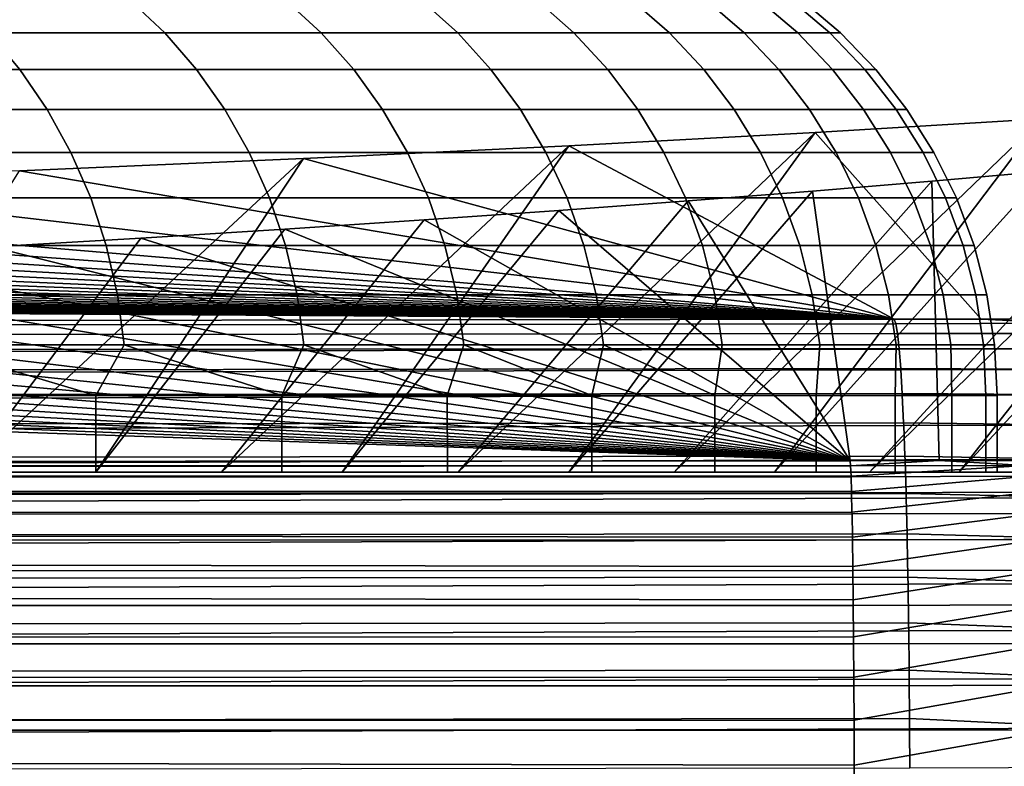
# Model space of a CAD drawing. Header units: metres. Extents: x -109 to 109, y -100 to 58.
# Tile 456 of 642: x 89.04 to 91.01, y -1.09 to 0.41. Entities that reach past the tile are written whole.
import ezdxf

# ---------------------------------------------------------------- set-up
doc = ezdxf.new("R2010")
doc.units = ezdxf.units.M
doc.layers.add('solid_21_062_100_XXX', color=7, linetype='CONTINUOUS')

msp = doc.modelspace()

# ---------------------------------------------------------------- linework, layer by layer
at = {"layer": 'solid_21_062_100_XXX'}
for points in [[(89.258774, 0.447586, 6.021011), (88.907715, 0.447586, 6.714721), (88.975967, 0.3816, 6.751658), (89.328957, 0.3816, 6.054132)], [(88.907715, 0.447586, -6.714721), (89.258774, 0.447586, -6.021011), (89.328957, 0.3816, -6.054132), (88.975967, 0.3816, -6.751658)], [(89.571083, 0.447586, 5.309016), (89.258774, 0.447586, 6.021011), (89.328957, 0.3816, 6.054132), (89.64299, 0.3816, 5.338221)], [(89.258774, 0.447586, -6.021011), (89.571083, 0.447586, -5.309016), (89.64299, 0.3816, -5.338221), (89.328957, 0.3816, -6.054132)], [(89.843697, 0.447586, 4.580897), (89.571083, 0.447586, 5.309016), (89.64299, 0.3816, 5.338221), (89.917099, 0.3816, 4.606097)], [(89.571083, 0.447586, -5.309016), (89.843697, 0.447586, -4.580897), (89.917099, 0.3816, -4.606097), (89.64299, 0.3816, -5.338221)], [(90.07579, 0.447586, 3.838867), (89.843697, 0.447586, 4.580897), (89.917099, 0.3816, 4.606097), (90.150467, 0.3816, 3.859984)], [(89.843697, 0.447586, -4.580897), (90.07579, 0.447586, -3.838867), (90.150467, 0.3816, -3.859984), (89.917099, 0.3816, -4.606097)], [(90.266647, 0.447586, 3.085178), (90.07579, 0.447586, 3.838867), (90.150467, 0.3816, 3.859984), (90.342377, 0.3816, 3.102149)], [(90.07579, 0.447586, -3.838867), (90.266647, 0.447586, -3.085178), (90.342377, 0.3816, -3.102149), (90.150467, 0.3816, -3.859984)], [(90.415695, 0.447586, 2.322119), (90.266647, 0.447586, 3.085178), (90.342377, 0.3816, 3.102149), (90.492249, 0.3816, 2.334893)], [(90.266647, 0.447586, -3.085178), (90.415695, 0.447586, -2.322119), (90.492249, 0.3816, -2.334893), (90.342377, 0.3816, -3.102149)], [(90.522491, 0.447586, 1.552009), (90.415695, 0.447586, 2.322119), (90.492249, 0.3816, 2.334893), (90.599625, 0.3816, 1.560546)], [(90.415695, 0.447586, -2.322119), (90.522491, 0.447586, -1.552009), (90.599625, 0.3816, -1.560546), (90.492249, 0.3816, -2.334893)], [(90.586693, 0.447586, 0.777184), (90.522491, 0.447586, 1.552009), (90.599625, 0.3816, 1.560546), (90.664185, 0.3816, 0.78146)], [(90.522491, 0.447586, -1.552009), (90.586693, 0.447586, -0.777184), (90.664185, 0.3816, -0.78146), (90.599625, 0.3816, -1.560546)], [(90.608116, 0.447586), (90.586693, 0.447586, 0.777184), (90.664185, 0.3816, 0.78146), (90.685722, 0.3816)], [(90.586693, 0.447586, -0.777184), (90.608116, 0.447586), (90.685722, 0.3816), (90.664185, 0.3816, -0.78146)], [(88.975967, 0.3816, 6.751658), (88.585091, 0.3816, 7.428679), (88.645149, 0.30806, 7.465594), (89.037964, 0.30806, 6.785209)], [(88.585091, 0.3816, -7.428679), (88.975967, 0.3816, -6.751658), (89.037964, 0.30806, -6.785209), (88.645149, 0.30806, -7.465594)], [(89.328957, 0.3816, 6.054132), (88.975967, 0.3816, 6.751658), (89.037964, 0.30806, 6.785209), (89.392708, 0.30806, 6.084217)], [(88.975967, 0.3816, -6.751658), (89.328957, 0.3816, -6.054132), (89.392708, 0.30806, -6.084217), (89.037964, 0.30806, -6.785209)], [(89.64299, 0.3816, 5.338221), (89.328957, 0.3816, 6.054132), (89.392708, 0.30806, 6.084217), (89.708298, 0.30806, 5.364748)], [(89.328957, 0.3816, -6.054132), (89.64299, 0.3816, -5.338221), (89.708298, 0.30806, -5.364748), (89.392708, 0.30806, -6.084217)], [(89.917099, 0.3816, 4.606097), (89.64299, 0.3816, 5.338221), (89.708298, 0.30806, 5.364748), (89.983772, 0.30806, 4.628985)], [(89.64299, 0.3816, -5.338221), (89.917099, 0.3816, -4.606097), (89.983772, 0.30806, -4.628985), (89.708298, 0.30806, -5.364748)], [(90.150467, 0.3816, 3.859984), (89.917099, 0.3816, 4.606097), (89.983772, 0.30806, 4.628985), (90.2183, 0.30806, 3.879166)], [(89.917099, 0.3816, -4.606097), (90.150467, 0.3816, -3.859984), (90.2183, 0.30806, -3.879166), (89.983772, 0.30806, -4.628985)], [(90.342377, 0.3816, 3.102149), (90.150467, 0.3816, 3.859984), (90.2183, 0.30806, 3.879166), (90.411163, 0.30806, 3.117565)], [(90.150467, 0.3816, -3.859984), (90.342377, 0.3816, -3.102149), (90.411163, 0.30806, -3.117565), (90.2183, 0.30806, -3.879166)], [(90.492249, 0.3816, 2.334893), (90.342377, 0.3816, 3.102149), (90.411163, 0.30806, 3.117565), (90.561783, 0.30806, 2.346496)], [(90.342377, 0.3816, -3.102149), (90.492249, 0.3816, -2.334893), (90.561783, 0.30806, -2.346496), (90.411163, 0.30806, -3.117565)], [(90.599625, 0.3816, 1.560546), (90.492249, 0.3816, 2.334893), (90.561783, 0.30806, 2.346496), (90.669693, 0.30806, 1.568301)], [(90.492249, 0.3816, -2.334893), (90.599625, 0.3816, -1.560546), (90.669693, 0.30806, -1.568301), (90.561783, 0.30806, -2.346496)], [(90.664185, 0.3816, 0.78146), (90.599625, 0.3816, 1.560546), (90.669693, 0.30806, 1.568301), (90.734566, 0.30806, 0.785343)], [(90.599625, 0.3816, -1.560546), (90.664185, 0.3816, -0.78146), (90.734566, 0.30806, -0.785343), (90.669693, 0.30806, -1.568301)], [(90.685722, 0.3816), (90.664185, 0.3816, 0.78146), (90.734566, 0.30806, 0.785343), (90.756218, 0.30806)], [(90.664185, 0.3816, -0.78146), (90.685722, 0.3816), (90.756218, 0.30806), (90.734566, 0.30806, -0.785343)], [(89.037964, 0.30806, 6.785209), (88.645149, 0.30806, 7.465594), (88.698517, 0.22773, 7.498399), (89.093063, 0.22773, 6.815024)], [(88.645149, 0.30806, -7.465594), (89.037964, 0.30806, -6.785209), (89.093063, 0.22773, -6.815024), (88.698517, 0.22773, -7.498399)], [(89.392708, 0.30806, 6.084217), (89.037964, 0.30806, 6.785209), (89.093063, 0.22773, 6.815024), (89.449364, 0.22773, 6.110952)], [(89.037964, 0.30806, -6.785209), (89.392708, 0.30806, -6.084217), (89.449364, 0.22773, -6.110952), (89.093063, 0.22773, -6.815024)], [(89.708298, 0.30806, 5.364748), (89.392708, 0.30806, 6.084217), (89.449364, 0.22773, 6.110952), (89.766342, 0.22773, 5.388321)], [(89.392708, 0.30806, -6.084217), (89.708298, 0.30806, -5.364748), (89.766342, 0.22773, -5.388321), (89.449364, 0.22773, -6.110952)], [(89.983772, 0.30806, 4.628985), (89.708298, 0.30806, 5.364748), (89.766342, 0.22773, 5.388321), (90.043022, 0.22773, 4.649326)], [(89.708298, 0.30806, -5.364748), (89.983772, 0.30806, -4.628985), (90.043022, 0.22773, -4.649326), (89.766342, 0.22773, -5.388321)], [(90.2183, 0.30806, 3.879166), (89.983772, 0.30806, 4.628985), (90.043022, 0.22773, 4.649326), (90.27858, 0.22773, 3.896211)], [(89.983772, 0.30806, -4.628985), (90.2183, 0.30806, -3.879166), (90.27858, 0.22773, -3.896211), (90.043022, 0.22773, -4.649326)], [(90.411163, 0.30806, 3.117565), (90.2183, 0.30806, 3.879166), (90.27858, 0.22773, 3.896211), (90.47229, 0.22773, 3.131264)], [(90.2183, 0.30806, -3.879166), (90.411163, 0.30806, -3.117565), (90.47229, 0.22773, -3.131264), (90.27858, 0.22773, -3.896211)], [(90.561783, 0.30806, 2.346496), (90.411163, 0.30806, 3.117565), (90.47229, 0.22773, 3.131264), (90.623566, 0.22773, 2.356807)], [(90.411163, 0.30806, -3.117565), (90.561783, 0.30806, -2.346496), (90.623566, 0.22773, -2.356807), (90.47229, 0.22773, -3.131264)], [(90.669693, 0.30806, 1.568301), (90.561783, 0.30806, 2.346496), (90.623566, 0.22773, 2.356807), (90.731956, 0.22773, 1.575192)], [(90.561783, 0.30806, -2.346496), (90.669693, 0.30806, -1.568301), (90.731956, 0.22773, -1.575192), (90.623566, 0.22773, -2.356807)], [(90.734566, 0.30806, 0.785343), (90.669693, 0.30806, 1.568301), (90.731956, 0.22773, 1.575192), (90.797119, 0.22773, 0.788794)], [(90.669693, 0.30806, -1.568301), (90.734566, 0.30806, -0.785343), (90.797119, 0.22773, -0.788794), (90.731956, 0.22773, -1.575192)], [(90.756218, 0.30806), (90.734566, 0.30806, 0.785343), (90.797119, 0.22773, 0.788794), (90.818863, 0.22773)], [(90.734566, 0.30806, -0.785343), (90.756218, 0.30806), (90.818863, 0.22773), (90.797119, 0.22773, -0.788794)], [(91.09227, -0.5, 5.926889), (90.923424, -0.5, 6.326716), (91.504311, 0.236959, 6.833043), (91.87632, 0.265912, 6.02862)], [(89.093063, 0.22773, 6.815024), (88.698517, 0.22773, 7.498399), (88.744644, 0.141444, 7.526754), (89.140686, 0.141444, 6.840796)], [(88.698517, 0.22773, -7.498399), (89.093063, 0.22773, -6.815024), (89.140686, 0.141444, -6.840796), (88.744644, 0.141444, -7.526754)], [(89.449364, 0.22773, 6.110952), (89.093063, 0.22773, 6.815024), (89.140686, 0.141444, 6.840796), (89.498329, 0.141444, 6.134061)], [(89.093063, 0.22773, -6.815024), (89.449364, 0.22773, -6.110952), (89.498329, 0.141444, -6.134061), (89.140686, 0.141444, -6.840796)], [(89.766342, 0.22773, 5.388321), (89.449364, 0.22773, 6.110952), (89.498329, 0.141444, 6.134061), (89.816505, 0.141444, 5.408697)], [(89.449364, 0.22773, -6.110952), (89.766342, 0.22773, -5.388321), (89.816505, 0.141444, -5.408697), (89.498329, 0.141444, -6.134061)], [(90.043022, 0.22773, 4.649326), (89.766342, 0.22773, 5.388321), (89.816505, 0.141444, 5.408697), (90.094238, 0.141444, 4.666908)], [(89.766342, 0.22773, -5.388321), (90.043022, 0.22773, -4.649326), (90.094238, 0.141444, -4.666908), (89.816505, 0.141444, -5.408697)], [(90.27858, 0.22773, 3.896211), (90.043022, 0.22773, 4.649326), (90.094238, 0.141444, 4.666908), (90.330688, 0.141444, 3.910945)], [(90.043022, 0.22773, -4.649326), (90.27858, 0.22773, -3.896211), (90.330688, 0.141444, -3.910945), (90.094238, 0.141444, -4.666908)], [(90.47229, 0.22773, 3.131264), (90.27858, 0.22773, 3.896211), (90.330688, 0.141444, 3.910945), (90.525131, 0.141444, 3.143105)], [(90.27858, 0.22773, -3.896211), (90.47229, 0.22773, -3.131264), (90.525131, 0.141444, -3.143105), (90.330688, 0.141444, -3.910945)], [(90.623566, 0.22773, 2.356807), (90.47229, 0.22773, 3.131264), (90.525131, 0.141444, 3.143105), (90.676979, 0.141444, 2.365719)], [(90.47229, 0.22773, -3.131264), (90.623566, 0.22773, -2.356807), (90.676979, 0.141444, -2.365719), (90.525131, 0.141444, -3.143105)], [(90.743622, -0.5, 6.721734), (90.55304, -0.5, 7.111581), (91.089874, 0.208727, 7.617419), (91.504311, 0.236959, 6.833043)], [(90.731956, 0.22773, 1.575192), (90.623566, 0.22773, 2.356807), (90.676979, 0.141444, 2.365719), (90.785774, 0.141444, 1.581149)], [(90.623566, 0.22773, -2.356807), (90.731956, 0.22773, -1.575192), (90.785774, 0.141444, -1.581149), (90.676979, 0.141444, -2.365719)], [(90.797119, 0.22773, 0.788794), (90.731956, 0.22773, 1.575192), (90.785774, 0.141444, 1.581149), (90.851181, 0.141444, 0.791777)], [(90.731956, 0.22773, -1.575192), (90.797119, 0.22773, -0.788794), (90.851181, 0.141444, -0.791777), (90.785774, 0.141444, -1.581149)], [(90.743622, -0.5, 6.721734), (91.504311, 0.236959, 6.833043), (90.923424, -0.5, 6.326716)], [(90.818863, 0.22773), (90.797119, 0.22773, 0.788794), (90.851181, 0.141444, 0.791777), (90.873009, 0.141444)], [(90.797119, 0.22773, -0.788794), (90.818863, 0.22773), (90.873009, 0.141444), (90.851181, 0.141444, -0.791777)], [(90.3517, -0.5, 7.496196), (90.1399, -0.5, 7.874994), (90.634499, 0.181323, 8.378786), (91.089874, 0.208727, 7.617419)], [(90.3517, -0.5, 7.496196), (91.089874, 0.208727, 7.617419), (90.55304, -0.5, 7.111581)], [(90.634499, 0.181323, 8.378786), (90.968025, -0.19282, 18.773767), (91.143257, -0.192264, 18.758331), (91.089874, 0.208727, 7.617419)], [(89.917702, -0.5, 8.247896), (89.685379, -0.5, 8.614419), (90.140198, 0.154862, 9.113979), (90.634499, 0.181323, 8.378786)], [(89.917702, -0.5, 8.247896), (90.634499, 0.181323, 8.378786), (90.1399, -0.5, 7.874994)], [(90.140198, 0.154862, 9.113979), (90.792969, -0.193151, 18.78298), (90.968025, -0.19282, 18.773767), (90.634499, 0.181323, 8.378786)], [(90.923424, -0.5, -6.326716), (91.09227, -0.5, -5.926889), (91.71846, 0.166471, -6.156227), (91.522614, 0.14537, -6.567278)], [(89.140686, 0.141444, 6.840796), (88.744644, 0.141444, 7.526754), (88.783058, 0.050097, 7.550366), (89.180336, 0.050097, 6.862255)], [(88.744644, 0.141444, -7.526754), (89.140686, 0.141444, -6.840796), (89.180336, 0.050097, -6.862255), (88.783058, 0.050097, -7.550366)], [(89.498329, 0.141444, 6.134061), (89.140686, 0.141444, 6.840796), (89.180336, 0.050097, 6.862255), (89.539108, 0.050097, 6.153303)], [(89.140686, 0.141444, -6.840796), (89.498329, 0.141444, -6.134061), (89.539108, 0.050097, -6.153303), (89.180336, 0.050097, -6.862255)], [(89.443016, -0.5, 8.974455), (89.190781, -0.5, 9.327725), (89.607491, 0.129368, 9.822291), (90.140198, 0.154862, 9.113979)], [(89.443016, -0.5, 8.974455), (90.140198, 0.154862, 9.113979), (89.685379, -0.5, 8.614419)], [(89.816505, 0.141444, 5.408697), (89.498329, 0.141444, 6.134061), (89.539108, 0.050097, 6.153303), (89.858276, 0.050097, 5.425664)], [(89.498329, 0.141444, -6.134061), (89.816505, 0.141444, -5.408697), (89.858276, 0.050097, -5.425664), (89.539108, 0.050097, -6.153303)], [(90.140198, 0.154862, 9.113979), (89.607491, 0.129368, 9.822291), (90.792969, -0.193151, 18.78298)], [(90.094238, 0.141444, 4.666908), (89.816505, 0.141444, 5.408697), (89.858276, 0.050097, 5.425664), (90.136887, 0.050097, 4.681548)], [(89.816505, 0.141444, -5.408697), (90.094238, 0.141444, -4.666908), (90.136887, 0.050097, -4.681548), (89.858276, 0.050097, -5.425664)], [(90.330688, 0.141444, 3.910945), (90.094238, 0.141444, 4.666908), (90.136887, 0.050097, 4.681548), (90.374069, 0.050097, 3.923214)], [(90.094238, 0.141444, -4.666908), (90.330688, 0.141444, -3.910945), (90.374069, 0.050097, -3.923214), (90.136887, 0.050097, -4.681548)], [(90.525131, 0.141444, 3.143105), (90.330688, 0.141444, 3.910945), (90.374069, 0.050097, 3.923214), (90.569122, 0.050097, 3.152965)], [(90.330688, 0.141444, -3.910945), (90.525131, 0.141444, -3.143105), (90.569122, 0.050097, -3.152965), (90.374069, 0.050097, -3.923214)], [(90.676979, 0.141444, 2.365719), (90.525131, 0.141444, 3.143105), (90.569122, 0.050097, 3.152965), (90.721451, 0.050097, 2.37314)], [(90.525131, 0.141444, -3.143105), (90.676979, 0.141444, -2.365719), (90.721451, 0.050097, -2.37314), (90.569122, 0.050097, -3.152965)], [(90.785774, 0.141444, 1.581149), (90.676979, 0.141444, 2.365719), (90.721451, 0.050097, 2.37314), (90.830589, 0.050097, 1.586109)], [(90.676979, 0.141444, -2.365719), (90.785774, 0.141444, -1.581149), (90.830589, 0.050097, -1.586109), (90.721451, 0.050097, -2.37314)], [(90.743622, -0.5, -6.721734), (90.923424, -0.5, -6.326716), (91.522614, 0.14537, -6.567278), (91.315567, 0.124536, -6.973129)], [(90.851181, 0.141444, 0.791777), (90.785774, 0.141444, 1.581149), (90.830589, 0.050097, 1.586109), (90.896202, 0.050097, 0.794261)], [(90.785774, 0.141444, -1.581149), (90.851181, 0.141444, -0.791777), (90.896202, 0.050097, -0.794261), (90.830589, 0.050097, -1.586109)], [(90.873009, 0.141444), (90.851181, 0.141444, 0.791777), (90.896202, 0.050097, 0.794261), (90.918098, 0.050097)], [(90.851181, 0.141444, -0.791777), (90.873009, 0.141444), (90.918098, 0.050097), (90.896202, 0.050097, -0.794261)], [(88.928925, -0.5, 9.673898), (88.657692, -0.5, 10.012645), (89.037621, 0.104905, 10.501945), (89.607491, 0.129368, 9.822291)], [(88.928925, -0.5, 9.673898), (89.607491, 0.129368, 9.822291), (89.190781, -0.5, 9.327725)], [(89.607491, 0.129368, 9.822291), (89.037621, 0.104905, 10.501945), (90.792969, -0.193151, 18.78298)], [(90.55304, -0.5, -7.111581), (90.743622, -0.5, -6.721734), (91.315567, 0.124536, -6.973129), (91.097504, 0.103993, -7.373306)], [(89.037621, 0.104905, 10.501945), (88.432938, 0.081575, 11.150125), (90.792969, -0.193151, 18.78298)], [(90.3517, -0.5, -7.496196), (90.55304, -0.5, -7.111581), (91.097504, 0.103993, -7.373306), (90.868599, 0.083755, -7.767548)], [(91.063126, -0.476113, -18.673853), (90.883766, -0.476705, -18.685369), (90.868599, 0.083755, -7.767548), (91.097504, 0.103993, -7.373306)], [(88.432938, 0.081575, 11.150125), (87.795662, 0.059458, 11.764626), (90.792969, -0.193151, 18.78298)], [(90.1399, -0.5, -7.874994), (90.3517, -0.5, -7.496196), (90.868599, 0.083755, -7.767548), (90.629173, 0.063852, -8.15525)], [(90.883766, -0.476705, -18.685369), (90.70475, -0.476963, -18.690395), (90.629173, 0.063852, -8.15525), (90.868599, 0.083755, -7.767548)], [(87.795662, 0.059458, 11.764626), (87.464737, 0.048852, 12.059307), (90.792969, -0.193151, 18.78298)], [(89.917702, -0.5, -8.247896), (90.1399, -0.5, -7.874994), (90.629173, 0.063852, -8.15525), (90.379471, 0.044303, -8.536077)], [(90.70475, -0.476963, -18.690395), (90.379471, 0.044303, -8.536077), (90.629173, 0.063852, -8.15525)], [(87.464737, 0.048852, 12.059307), (87.126068, 0.038562, 12.345196), (90.792969, -0.193151, 18.78298)], [(89.180336, 0.050097, 6.862255), (88.783058, 0.050097, 7.550366), (88.813347, -0.045363, 7.568988), (89.211609, -0.045363, 6.87918)], [(88.783058, 0.050097, -7.550366), (89.180336, 0.050097, -6.862255), (89.211609, -0.045363, -6.87918), (88.813347, -0.045363, -7.568988)], [(89.539108, 0.050097, 6.153303), (89.180336, 0.050097, 6.862255), (89.211609, -0.045363, 6.87918), (89.571266, -0.045363, 6.168479)], [(89.180336, 0.050097, -6.862255), (89.539108, 0.050097, -6.153303), (89.571266, -0.045363, -6.168479), (89.211609, -0.045363, -6.87918)], [(89.858276, 0.050097, 5.425664), (89.539108, 0.050097, 6.153303), (89.571266, -0.045363, 6.168479), (89.891228, -0.045363, 5.439046)], [(89.539108, 0.050097, -6.153303), (89.858276, 0.050097, -5.425664), (89.891228, -0.045363, -5.439046), (89.571266, -0.045363, -6.168479)], [(89.917702, -0.5, -8.247896), (90.379471, 0.044303, -8.536077), (90.119804, 0.025128, -8.909601), (89.685379, -0.5, -8.614419)], [(90.136887, 0.050097, 4.681548), (89.858276, 0.050097, 5.425664), (89.891228, -0.045363, 5.439046), (90.170517, -0.045363, 4.693094)], [(89.858276, 0.050097, -5.425664), (90.136887, 0.050097, -4.681548), (90.170517, -0.045363, -4.693094), (89.891228, -0.045363, -5.439046)], [(90.70475, -0.476963, -18.690395), (90.119804, 0.025128, -8.909601), (90.379471, 0.044303, -8.536077)], [(90.374069, 0.050097, 3.923214), (90.136887, 0.050097, 4.681548), (90.170517, -0.045363, 4.693094), (90.408287, -0.045363, 3.93289)], [(90.136887, 0.050097, -4.681548), (90.374069, 0.050097, -3.923214), (90.408287, -0.045363, -3.93289), (90.170517, -0.045363, -4.693094)], [(90.569122, 0.050097, 3.152965), (90.374069, 0.050097, 3.923214), (90.408287, -0.045363, 3.93289), (90.603828, -0.045363, 3.160741)], [(90.374069, 0.050097, -3.923214), (90.569122, 0.050097, -3.152965), (90.603828, -0.045363, -3.160741), (90.408287, -0.045363, -3.93289)], [(90.721451, 0.050097, 2.37314), (90.569122, 0.050097, 3.152965), (90.603828, -0.045363, 3.160741), (90.756523, -0.045363, 2.378994)], [(90.569122, 0.050097, -3.152965), (90.721451, 0.050097, -2.37314), (90.756523, -0.045363, -2.378994), (90.603828, -0.045363, -3.160741)], [(90.830589, 0.050097, 1.586109), (90.721451, 0.050097, 2.37314), (90.756523, -0.045363, 2.378994), (90.865929, -0.045363, 1.590021)], [(90.721451, 0.050097, -2.37314), (90.830589, 0.050097, -1.586109), (90.865929, -0.045363, -1.590021), (90.756523, -0.045363, -2.378994)], [(90.896202, 0.050097, 0.794261), (90.830589, 0.050097, 1.586109), (90.865929, -0.045363, 1.590021), (90.931709, -0.045363, 0.79622)], [(90.830589, 0.050097, -1.586109), (90.896202, 0.050097, -0.794261), (90.931709, -0.045363, -0.79622), (90.865929, -0.045363, -1.590021)], [(90.918098, 0.050097), (90.896202, 0.050097, 0.794261), (90.931709, -0.045363, 0.79622), (90.953659, -0.045363)], [(90.896202, 0.050097, -0.794261), (90.918098, 0.050097), (90.953659, -0.045363), (90.931709, -0.045363, -0.79622)], [(86.77977, 0.028593, 12.622151), (86.42646, 0.018963, 12.889706), (90.792969, -0.193151, 18.78298)], [(87.126068, 0.038562, 12.345196), (86.77977, 0.028593, 12.622151), (90.792969, -0.193151, 18.78298)], [(89.685379, -0.5, -8.614419), (90.119804, 0.025128, -8.909601), (89.85009, 0.006322, -9.275941), (89.443016, -0.5, -8.974455)], [(90.70475, -0.476963, -18.690395), (89.85009, 0.006322, -9.275941), (90.119804, 0.025128, -8.909601)], [(85.699753, 0.000742, 13.395945), (85.326942, -0.007835, 13.634264), (90.792969, -0.193151, 18.78298)], [(86.066277, 0.009676, 13.147746), (85.699753, 0.000742, 13.395945), (90.792969, -0.193151, 18.78298)], [(86.42646, 0.018963, 12.889706), (86.066277, 0.009676, 13.147746), (90.792969, -0.193151, 18.78298)], [(89.443016, -0.5, -8.974455), (89.85009, 0.006322, -9.275941), (89.570297, -0.012117, -9.635146), (89.190781, -0.5, -9.327725)], [(90.70475, -0.476963, -18.690395), (89.570297, -0.012117, -9.635146), (89.85009, 0.006322, -9.275941)], [(84.947754, -0.016059, 13.862759), (84.562294, -0.023928, 14.081365), (90.792969, -0.193151, 18.78298)], [(85.326942, -0.007835, 13.634264), (84.947754, -0.016059, 13.862759), (90.792969, -0.193151, 18.78298)], [(89.190781, -0.5, -9.327725), (89.570297, -0.012117, -9.635146), (89.280846, -0.030161, -9.986638), (88.928925, -0.5, -9.673898)], [(90.70475, -0.476963, -18.690395), (89.280846, -0.030161, -9.986638), (89.570297, -0.012117, -9.635146)], [(83.774658, -0.038549, 14.487597), (83.373337, -0.045287, 14.674805), (90.792969, -0.193151, 18.78298)], [(84.171204, -0.031425, 14.289667), (83.774658, -0.038549, 14.487597), (90.792969, -0.193151, 18.78298)], [(84.562294, -0.023928, 14.081365), (84.171204, -0.031425, 14.289667), (90.792969, -0.193151, 18.78298)], [(88.928925, -0.5, -9.673898), (89.280846, -0.030161, -9.986638), (88.981812, -0.047803, -10.330314), (88.657692, -0.5, -10.012645)], [(90.70475, -0.476963, -18.690395), (88.981812, -0.047803, -10.330314), (89.280846, -0.030161, -9.986638)], [(82.557159, -0.057597, 15.016823), (82.142654, -0.063164, 15.171488), (90.792969, -0.193151, 18.78298)], [(82.967361, -0.051638, 14.851267), (82.557159, -0.057597, 15.016823), (90.792969, -0.193151, 18.78298)], [(83.373337, -0.045287, 14.674805), (82.967361, -0.051638, 14.851267), (90.792969, -0.193151, 18.78298)], [(90.70475, -0.476963, -18.690395), (88.673775, -0.06501, -10.665504), (88.981812, -0.047803, -10.330314)], [(89.211609, -0.045363, 6.87918), (88.813347, -0.045363, 7.568988), (88.835213, -0.143946, 7.582428), (89.234184, -0.143946, 6.891395)], [(88.813347, -0.045363, -7.568988), (89.211609, -0.045363, -6.87918), (89.234184, -0.143946, -6.891395), (88.835213, -0.143946, -7.582428)], [(89.571266, -0.045363, 6.168479), (89.211609, -0.045363, 6.87918), (89.234184, -0.143946, 6.891395), (89.594475, -0.143946, 6.179432)], [(89.211609, -0.045363, -6.87918), (89.571266, -0.045363, -6.168479), (89.594475, -0.143946, -6.179432), (89.234184, -0.143946, -6.891395)], [(89.891228, -0.045363, 5.439046), (89.571266, -0.045363, 6.168479), (89.594475, -0.143946, 6.179432), (89.915001, -0.143946, 5.448704)], [(89.571266, -0.045363, -6.168479), (89.891228, -0.045363, -5.439046), (89.915001, -0.143946, -5.448704), (89.594475, -0.143946, -6.179432)], [(90.170517, -0.045363, 4.693094), (89.891228, -0.045363, 5.439046), (89.915001, -0.143946, 5.448704), (90.194794, -0.143946, 4.701427)], [(89.891228, -0.045363, -5.439046), (90.170517, -0.045363, -4.693094), (90.194794, -0.143946, -4.701427), (89.915001, -0.143946, -5.448704)], [(90.408287, -0.045363, 3.93289), (90.170517, -0.045363, 4.693094), (90.194794, -0.143946, 4.701427), (90.432983, -0.143946, 3.939873)], [(90.170517, -0.045363, -4.693094), (90.408287, -0.045363, -3.93289), (90.432983, -0.143946, -3.939873), (90.194794, -0.143946, -4.701427)], [(90.603828, -0.045363, 3.160741), (90.408287, -0.045363, 3.93289), (90.432983, -0.143946, 3.939873), (90.628868, -0.143946, 3.166353)], [(90.408287, -0.045363, -3.93289), (90.603828, -0.045363, -3.160741), (90.628868, -0.143946, -3.166353), (90.432983, -0.143946, -3.939873)], [(90.756523, -0.045363, 2.378994), (90.603828, -0.045363, 3.160741), (90.628868, -0.143946, 3.166353), (90.781837, -0.143946, 2.383218)], [(90.603828, -0.045363, -3.160741), (90.756523, -0.045363, -2.378994), (90.781837, -0.143946, -2.383218), (90.628868, -0.143946, -3.166353)], [(90.865929, -0.045363, 1.590021), (90.756523, -0.045363, 2.378994), (90.781837, -0.143946, 2.383218), (90.891441, -0.143946, 1.592844)], [(90.756523, -0.045363, -2.378994), (90.865929, -0.045363, -1.590021), (90.891441, -0.143946, -1.592844), (90.781837, -0.143946, -2.383218)], [(90.931709, -0.045363, 0.79622), (90.865929, -0.045363, 1.590021), (90.891441, -0.143946, 1.592844), (90.957336, -0.143946, 0.797633)], [(90.865929, -0.045363, -1.590021), (90.931709, -0.045363, -0.79622), (90.957336, -0.143946, -0.797633), (90.891441, -0.143946, -1.592844)], [(90.953659, -0.045363), (90.931709, -0.045363, 0.79622), (90.957336, -0.143946, 0.797633), (90.979317, -0.143946)], [(90.931709, -0.045363, -0.79622), (90.953659, -0.045363), (90.979317, -0.143946), (90.957336, -0.143946, -0.797633)], [(80.874985, -0.07749, 15.569501), (80.446114, -0.081453, 15.679609), (90.792969, -0.193151, 18.78298)], [(81.301117, -0.073117, 15.448003), (80.874985, -0.07749, 15.569501), (90.792969, -0.193151, 18.78298)], [(81.723732, -0.06834, 15.315303), (81.301117, -0.073117, 15.448003), (90.792969, -0.193151, 18.78298)], [(82.142654, -0.063164, 15.171488), (81.723732, -0.06834, 15.315303), (90.792969, -0.193151, 18.78298)], [(90.70475, -0.476963, -18.690395), (88.356865, -0.081776, -10.992099), (88.673775, -0.06501, -10.665504)], [(58.689041, -0.242446, 20.002346), (90.792969, -0.193151, 18.78298), (75.173615, -0.096544, 16.098902), (74.739296, -0.213329, 19.343586)], [(75.615578, -0.097598, 16.12817), (75.173615, -0.096544, 16.098902), (90.792969, -0.193151, 18.78298)], [(76.05764, -0.098229, 16.14572), (75.615578, -0.097598, 16.12817), (90.792969, -0.193151, 18.78298)], [(76.5, -0.098439, 16.15156), (76.05764, -0.098229, 16.14572), (90.792969, -0.193151, 18.78298)], [(76.94236, -0.098229, 16.14572), (76.5, -0.098439, 16.15156), (90.792969, -0.193151, 18.78298)], [(77.384422, -0.097598, 16.12817), (76.94236, -0.098229, 16.14572), (90.792969, -0.193151, 18.78298)], [(77.826385, -0.096544, 16.098902), (77.384422, -0.097598, 16.12817), (90.792969, -0.193151, 18.78298)], [(78.267403, -0.09507, 16.057959), (77.826385, -0.096544, 16.098902), (90.792969, -0.193151, 18.78298)], [(78.707268, -0.093176, 16.005333), (78.267403, -0.09507, 16.057959), (90.792969, -0.193151, 18.78298)], [(79.145195, -0.090867, 15.941162), (78.707268, -0.093176, 16.005333), (90.792969, -0.193151, 18.78298)], [(79.581009, -0.088142, 15.865468), (79.145195, -0.090867, 15.941162), (90.792969, -0.193151, 18.78298)], [(80.014664, -0.085004, 15.778282), (79.581009, -0.088142, 15.865468), (90.792969, -0.193151, 18.78298)], [(80.446114, -0.081453, 15.679609), (80.014664, -0.085004, 15.778282), (90.792969, -0.193151, 18.78298)], [(90.70475, -0.476963, -18.690395), (87.697884, -0.113912, -11.618121), (88.031601, -0.098074, -11.309601)], [(90.70475, -0.476963, -18.690395), (88.031601, -0.098074, -11.309601), (88.356865, -0.081776, -10.992099)], [(90.70475, -0.476963, -18.690395), (87.355591, -0.129294, -11.917765), (87.697884, -0.113912, -11.618121)], [(90.70475, -0.476963, -18.690395), (87.005264, -0.144195, -12.20804), (87.355591, -0.129294, -11.917765)], [(90.70475, -0.476963, -18.690395), (86.647018, -0.158609, -12.488822), (87.005264, -0.144195, -12.20804)], [(89.234184, -0.143946, 6.891395), (88.835213, -0.143946, 7.582428), (88.848419, -0.244628, 7.590546), (89.247818, -0.244628, 6.898773)], [(88.835213, -0.143946, -7.582428), (89.234184, -0.143946, -6.891395), (89.247818, -0.244628, -6.898773), (88.848419, -0.244628, -7.590546)], [(89.594475, -0.143946, 6.179432), (89.234184, -0.143946, 6.891395), (89.247818, -0.244628, 6.898773), (89.608498, -0.244628, 6.186049)], [(89.234184, -0.143946, -6.891395), (89.594475, -0.143946, -6.179432), (89.608498, -0.244628, -6.186049), (89.247818, -0.244628, -6.898773)], [(89.915001, -0.143946, 5.448704), (89.594475, -0.143946, 6.179432), (89.608498, -0.244628, 6.186049), (89.929367, -0.244628, 5.454537)], [(89.594475, -0.143946, -6.179432), (89.915001, -0.143946, -5.448704), (89.929367, -0.244628, -5.454537), (89.608498, -0.244628, -6.186049)], [(90.194794, -0.143946, 4.701427), (89.915001, -0.143946, 5.448704), (89.929367, -0.244628, 5.454537), (90.20945, -0.244628, 4.706461)], [(89.915001, -0.143946, -5.448704), (90.194794, -0.143946, -4.701427), (90.20945, -0.244628, -4.706461), (89.929367, -0.244628, -5.454537)], [(90.432983, -0.143946, 3.939873), (90.194794, -0.143946, 4.701427), (90.20945, -0.244628, 4.706461), (90.447906, -0.244628, 3.944091)], [(90.194794, -0.143946, -4.701427), (90.432983, -0.143946, -3.939873), (90.447906, -0.244628, -3.944091), (90.20945, -0.244628, -4.706461)], [(90.628868, -0.143946, 3.166353), (90.432983, -0.143946, 3.939873), (90.447906, -0.244628, 3.944091), (90.643997, -0.244628, 3.169744)], [(90.432983, -0.143946, -3.939873), (90.628868, -0.143946, -3.166353), (90.643997, -0.244628, -3.169744), (90.447906, -0.244628, -3.944091)], [(90.781837, -0.143946, 2.383218), (90.628868, -0.143946, 3.166353), (90.643997, -0.244628, 3.169744), (90.797134, -0.244628, 2.385769)], [(90.628868, -0.143946, -3.166353), (90.781837, -0.143946, -2.383218), (90.797134, -0.244628, -2.385769), (90.643997, -0.244628, -3.169744)], [(90.891441, -0.143946, 1.592844), (90.781837, -0.143946, 2.383218), (90.797134, -0.244628, 2.385769), (90.906845, -0.244628, 1.59455)], [(90.781837, -0.143946, -2.383218), (90.891441, -0.143946, -1.592844), (90.906845, -0.244628, -1.59455), (90.797134, -0.244628, -2.385769)], [(90.957336, -0.143946, 0.797633), (90.891441, -0.143946, 1.592844), (90.906845, -0.244628, 1.59455), (90.972809, -0.244628, 0.798487)], [(90.891441, -0.143946, -1.592844), (90.957336, -0.143946, -0.797633), (90.972809, -0.244628, -0.798487), (90.906845, -0.244628, -1.59455)], [(90.979317, -0.143946), (90.957336, -0.143946, 0.797633), (90.972809, -0.244628, 0.798487), (90.99482, -0.244628)], [(90.957336, -0.143946, -0.797633), (90.979317, -0.143946), (90.99482, -0.244628), (90.972809, -0.244628, -0.798487)], [(90.70475, -0.476963, -18.690395), (85.908981, -0.185889, -13.020239), (86.281555, -0.172508, -12.759581)], [(90.70475, -0.476963, -18.690395), (86.281555, -0.172508, -12.759581), (86.647018, -0.158609, -12.488822)], [(90.796425, -0.20214, 18.88147), (90.792969, -0.193151, 18.78298), (58.689041, -0.242446, 20.002346)], [(90.70475, -0.476963, -18.690395), (85.529892, -0.198732, -13.270432), (85.908981, -0.185889, -13.020239)], [(90.796425, -0.20214, 18.88147), (91.139511, -0.201294, 18.857847), (90.968025, -0.19282, 18.773767), (90.792969, -0.193151, 18.78298)], [(91.139511, -0.201294, 18.857847), (91.143257, -0.192264, 18.758331), (90.968025, -0.19282, 18.773767)], [(90.799805, -0.221719, 18.977707), (90.796425, -0.20214, 18.88147), (58.689041, -0.242446, 20.002346), (58.69244, -0.262078, 20.098932)], [(90.70475, -0.476963, -18.690395), (84.751915, -0.222816, -13.73959), (85.144249, -0.21104, -13.510191)], [(90.70475, -0.476963, -18.690395), (85.144249, -0.21104, -13.510191), (85.529892, -0.198732, -13.270432)], [(91.139511, -0.201294, 18.857847), (90.796425, -0.20214, 18.88147), (90.799805, -0.221719, 18.977707), (91.149628, -0.221376, 18.955591)], [(90.803123, -0.251805, 19.071566), (90.799805, -0.221719, 18.977707), (58.69244, -0.262078, 20.098932), (58.695755, -0.292165, 20.192791)], [(90.70475, -0.476963, -18.690395), (83.948883, -0.244719, -14.166259), (84.353348, -0.234047, -13.958357)], [(90.70475, -0.476963, -18.690395), (84.353348, -0.234047, -13.958357), (84.751915, -0.222816, -13.73959)], [(91.149628, -0.221376, 18.955591), (90.799805, -0.221719, 18.977707), (90.803123, -0.251805, 19.071566), (91.159492, -0.252266, 19.050501)], [(90.803123, -0.251805, 19.071566), (58.695755, -0.292165, 20.192791), (58.698948, -0.332348, 20.282795), (90.803246, -0.253139, 19.075031)], [(90.80632, -0.291987, 19.161572), (90.803246, -0.253139, 19.075031), (58.698948, -0.332348, 20.282795)], [(90.70475, -0.476963, -18.690395), (74.695206, -0.485192, -18.8507), (83.539154, -0.254819, -14.363013), (83.948883, -0.244719, -14.166259)], [(88.848419, -0.244628, 7.590546), (88.777504, -0.346263, 7.714462), (89.190742, -0.346263, 7.013921)], [(88.848419, -0.244628, -7.590546), (89.190742, -0.346263, -7.013917), (88.777504, -0.346263, -7.714458)], [(89.247818, -0.244628, 6.898773), (88.848419, -0.244628, 7.590546), (89.190742, -0.346263, 7.013921)], [(88.848419, -0.244628, -7.590546), (89.247818, -0.244628, -6.898773), (89.190742, -0.346263, -7.013917)], [(89.247818, -0.244628, 6.898773), (89.190742, -0.346263, 7.013921), (89.564049, -0.346263, 6.291311)], [(89.247818, -0.244628, -6.898773), (89.564049, -0.346263, -6.291308), (89.190742, -0.346263, -7.013917)], [(89.608498, -0.244628, 6.186049), (89.247818, -0.244628, 6.898773), (89.564049, -0.346263, 6.291311)], [(89.247818, -0.244628, -6.898773), (89.608498, -0.244628, -6.186049), (89.564049, -0.346263, -6.291308)], [(89.608498, -0.244628, 6.186049), (89.564049, -0.346263, 6.291311), (89.896255, -0.346263, 5.548906)], [(89.608498, -0.244628, -6.186049), (89.896255, -0.346263, -5.548905), (89.564049, -0.346263, -6.291308)], [(89.929367, -0.244628, 5.454537), (89.608498, -0.244628, 6.186049), (89.896255, -0.346263, 5.548906)], [(89.608498, -0.244628, -6.186049), (89.929367, -0.244628, -5.454537), (89.896255, -0.346263, -5.548905)], [(89.929367, -0.244628, 5.454537), (89.896255, -0.346263, 5.548906), (90.18631, -0.346263, 4.789043)], [(89.929367, -0.244628, -5.454537), (90.18631, -0.346263, -4.789042), (89.896255, -0.346263, -5.548905)], [(90.20945, -0.244628, 4.706461), (89.929367, -0.244628, 5.454537), (90.18631, -0.346263, 4.789043)], [(89.929367, -0.244628, -5.454537), (90.20945, -0.244628, -4.706461), (90.18631, -0.346263, -4.789042)], [(90.20945, -0.244628, 4.706461), (90.18631, -0.346263, 4.789043), (90.433304, -0.346263, 4.014111)], [(90.20945, -0.244628, -4.706461), (90.433304, -0.346263, -4.014112), (90.18631, -0.346263, -4.789042)], [(90.447906, -0.244628, 3.944091), (90.20945, -0.244628, 4.706461), (90.433304, -0.346263, 4.014111)], [(90.20945, -0.244628, -4.706461), (90.447906, -0.244628, -3.944091), (90.433304, -0.346263, -4.014112)], [(90.643997, -0.244628, 3.169744), (90.447906, -0.244628, 3.944091), (90.433304, -0.346263, 4.014111), (90.636452, -0.346263, 3.22655)], [(90.643997, -0.244628, -3.169744), (90.636452, -0.346263, -3.226551), (90.433304, -0.346263, -4.014112), (90.447906, -0.244628, -3.944091)], [(90.797134, -0.244628, 2.385769), (90.643997, -0.244628, 3.169744), (90.636452, -0.346263, 3.22655), (90.795128, -0.346263, 2.428838)], [(90.797134, -0.244628, -2.385769), (90.795128, -0.346263, -2.428838), (90.636452, -0.346263, -3.226551), (90.643997, -0.244628, -3.169744)], [(90.906845, -0.244628, 1.59455), (90.797134, -0.244628, 2.385769), (90.795128, -0.346263, 2.428838), (90.908829, -0.346263, 1.623484)], [(90.906845, -0.244628, -1.59455), (90.908829, -0.346263, -1.623484), (90.795128, -0.346263, -2.428838), (90.797134, -0.244628, -2.385769)], [(91.159492, -0.252266, 19.050501), (90.803123, -0.251805, 19.071566), (90.803246, -0.253139, 19.075031)], [(91.159492, -0.252266, 19.050501), (90.803246, -0.253139, 19.075031), (90.80632, -0.291987, 19.161572), (91.168983, -0.293583, 19.141397)], [(90.972809, -0.244628, 0.798487), (90.906845, -0.244628, 1.59455), (90.908829, -0.346263, 1.623484), (90.977188, -0.346263, 0.813021)], [(90.972809, -0.244628, -0.798487), (90.977188, -0.346263, -0.813021), (90.908829, -0.346263, -1.623484), (90.906845, -0.244628, -1.59455)], [(90.99482, -0.244628), (90.972809, -0.244628, 0.798487), (90.977188, -0.346263, 0.813021), (91, -0.346263)], [(90.972809, -0.244628, -0.798487), (90.99482, -0.244628), (91, -0.346263), (90.977188, -0.346263, -0.813021)], [(90.80632, -0.291987, 19.161572), (58.698948, -0.332348, 20.282795), (58.701981, -0.382143, 20.367865), (90.806488, -0.294468, 19.166361)], [(90.809349, -0.341782, 19.246643), (90.806488, -0.294468, 19.166361), (58.701981, -0.382143, 20.367865)], [(91.168983, -0.293583, 19.141397), (90.80632, -0.291987, 19.161572), (90.806488, -0.294468, 19.166361)], [(91.168983, -0.293583, 19.141397), (90.806488, -0.294468, 19.166361), (90.809349, -0.341782, 19.246643), (91.177979, -0.344811, 19.227152)], [(90.705742, -0.487412, -18.78849), (58.685669, -0.493421, -19.011005), (74.687515, -0.32946, -15.817029), (74.695206, -0.485192, -18.8507)], [(90.809349, -0.341782, 19.246643), (58.701981, -0.382143, 20.367865), (58.704819, -0.440953, 20.44698), (90.809563, -0.345709, 19.252529)], [(90.812187, -0.400592, 19.325758), (90.809563, -0.345709, 19.252529), (58.704819, -0.440953, 20.44698)], [(89.190742, -0.346263, 7.013921), (88.777504, -0.346263, 7.714462), (88.777489, -0.5, 7.714476), (89.190742, -0.5, 7.013916)], [(88.777504, -0.346263, -7.714458), (89.190742, -0.346263, -7.013917), (89.190742, -0.5, -7.013916), (88.777489, -0.5, -7.714476)], [(89.564049, -0.346263, 6.291311), (89.190742, -0.346263, 7.013921), (89.190742, -0.5, 7.013916), (89.564056, -0.5, 6.291292)], [(89.190742, -0.346263, -7.013917), (89.564049, -0.346263, -6.291308), (89.564056, -0.5, -6.291292), (89.190742, -0.5, -7.013916)], [(89.896255, -0.346263, 5.548906), (89.564049, -0.346263, 6.291311), (89.564056, -0.5, 6.291292), (89.896263, -0.5, 5.548889)], [(89.564049, -0.346263, -6.291308), (89.896255, -0.346263, -5.548905), (89.896263, -0.5, -5.548889), (89.564056, -0.5, -6.291292)], [(90.18631, -0.346263, 4.789043), (89.896255, -0.346263, 5.548906), (89.896263, -0.5, 5.548889), (90.186302, -0.5, 4.789054)], [(89.896255, -0.346263, -5.548905), (90.18631, -0.346263, -4.789042), (90.186302, -0.5, -4.789054), (89.896263, -0.5, -5.548889)], [(90.433304, -0.346263, 4.014111), (90.18631, -0.346263, 4.789043), (90.186302, -0.5, 4.789054), (90.433296, -0.5, 4.01414)], [(90.18631, -0.346263, -4.789042), (90.433304, -0.346263, -4.014112), (90.433296, -0.5, -4.01414), (90.186302, -0.5, -4.789054)], [(90.636452, -0.346263, 3.22655), (90.433304, -0.346263, 4.014111), (90.433296, -0.5, 4.01414), (90.636452, -0.5, 3.226571)], [(90.433304, -0.346263, -4.014112), (90.636452, -0.346263, -3.226551), (90.636452, -0.5, -3.226571), (90.433296, -0.5, -4.01414)], [(90.795128, -0.346263, 2.428838), (90.636452, -0.346263, 3.22655), (90.636452, -0.5, 3.226571), (90.795128, -0.5, 2.428838)], [(90.636452, -0.346263, -3.226551), (90.795128, -0.346263, -2.428838), (90.795128, -0.5, -2.428838), (90.636452, -0.5, -3.226571)], [(90.908829, -0.346263, 1.623484), (90.795128, -0.346263, 2.428838), (90.795128, -0.5, 2.428838), (90.908829, -0.5, 1.623464)], [(90.795128, -0.346263, -2.428838), (90.908829, -0.346263, -1.623484), (90.908829, -0.5, -1.623464), (90.795128, -0.5, -2.428838)], [(91.177979, -0.344811, 19.227152), (90.809349, -0.341782, 19.246643), (90.809563, -0.345709, 19.252529)], [(91.177979, -0.344811, 19.227152), (90.809563, -0.345709, 19.252529), (90.812187, -0.400592, 19.325758), (91.186378, -0.405316, 19.306702)], [(90.977188, -0.346263, 0.813021), (90.908829, -0.346263, 1.623484), (90.908829, -0.5, 1.623464), (90.977188, -0.5, 0.812997)], [(90.908829, -0.346263, -1.623484), (90.977188, -0.346263, -0.813021), (90.977188, -0.5, -0.812997), (90.908829, -0.5, -1.623464)], [(91, -0.346263), (90.977188, -0.346263, 0.813021), (90.977188, -0.5, 0.812997), (91, -0.5)], [(90.977188, -0.346263, -0.813021), (91, -0.346263), (91, -0.5), (90.977188, -0.5, -0.812997)], [(90.812187, -0.400592, 19.325758), (58.704819, -0.440953, 20.44698), (58.707424, -0.508072, 20.519188), (90.812431, -0.406226, 19.332462)], [(90.814796, -0.46771, 19.397968), (90.812431, -0.406226, 19.332462), (58.707424, -0.508072, 20.519188)], [(91.186378, -0.405316, 19.306702), (90.812187, -0.400592, 19.325758), (90.812431, -0.406226, 19.332462)], [(91.186378, -0.405316, 19.306702), (90.812431, -0.406226, 19.332462), (90.814796, -0.46771, 19.397968), (91.194069, -0.474346, 19.379057)], [(90.814796, -0.46771, 19.397968), (58.707424, -0.508072, 20.519188), (58.709766, -0.582693, 20.583622), (90.815056, -0.475268, 19.405169)], [(91.194069, -0.474346, 19.379057), (90.814796, -0.46771, 19.397968), (90.815056, -0.475268, 19.405169)], [(91.194069, -0.474346, 19.379057), (90.815056, -0.475268, 19.405169), (90.817139, -0.542332, 19.462404), (91.200951, -0.551043, 19.443317)], [(90.705742, -0.487412, -18.78849), (58.686581, -0.503708, -19.108093), (58.685669, -0.493421, -19.011005)], [(90.705742, -0.487412, -18.78849), (90.706696, -0.507989, -18.88287), (58.686581, -0.503708, -19.108093)], [(90.817139, -0.542332, 19.462404), (90.815056, -0.475268, 19.405169), (58.709766, -0.582693, 20.583622)], [(90.705742, -0.487412, -18.78849), (74.695206, -0.485192, -18.8507), (90.70475, -0.476963, -18.690395)], [(90.705742, -0.487412, -18.78849), (90.70475, -0.476963, -18.690395), (90.883766, -0.476705, -18.685369)], [(91.057159, -0.486611, -18.7728), (90.705742, -0.487412, -18.78849), (90.883766, -0.476705, -18.685369)], [(91.057159, -0.486611, -18.7728), (90.706696, -0.507989, -18.88287), (90.705742, -0.487412, -18.78849)], [(91.064957, -0.508084, -18.87015), (90.706734, -0.508897, -18.886145), (90.706696, -0.507989, -18.88287), (91.057159, -0.486611, -18.7728)], [(91.057159, -0.486611, -18.7728), (90.883766, -0.476705, -18.685369), (91.063126, -0.476113, -18.673853)], [(90.706734, -0.508897, -18.886145), (58.687546, -0.524451, -19.203493), (58.686581, -0.503708, -19.108093), (90.706696, -0.507989, -18.88287)], [(90.706734, -0.508897, -18.886145), (90.707642, -0.538944, -18.975462), (58.687546, -0.524451, -19.203493)], [(88.777489, -0.5, -7.714476), (89.190742, -0.5, -7.013916), (89.190781, -0.5, -9.327725), (88.928925, -0.5, -9.673898)], [(88.777489, -0.5, 7.714476), (88.928925, -0.5, 9.673898), (89.190781, -0.5, 9.327725), (89.190742, -0.5, 7.013916)], [(89.190742, -0.5, -7.013916), (89.564056, -0.5, -6.291292), (89.443016, -0.5, -8.974455), (89.190781, -0.5, -9.327725)], [(89.190742, -0.5, 7.013916), (89.443016, -0.5, 8.974455), (89.685379, -0.5, 8.614419), (89.564056, -0.5, 6.291292)], [(89.190742, -0.5, 7.013916), (89.190781, -0.5, 9.327725), (89.443016, -0.5, 8.974455)], [(89.564056, -0.5, -6.291292), (89.685379, -0.5, -8.614419), (89.443016, -0.5, -8.974455)], [(89.564056, -0.5, -6.291292), (89.896263, -0.5, -5.548889), (89.917702, -0.5, -8.247896), (89.685379, -0.5, -8.614419)], [(89.564056, -0.5, 6.291292), (89.685379, -0.5, 8.614419), (89.917702, -0.5, 8.247896), (89.896263, -0.5, 5.548889)], [(89.896263, -0.5, -5.548889), (90.186302, -0.5, -4.789054), (90.1399, -0.5, -7.874994), (89.917702, -0.5, -8.247896)], [(89.896263, -0.5, 5.548889), (90.1399, -0.5, 7.874994), (90.3517, -0.5, 7.496196), (90.186302, -0.5, 4.789054)], [(89.896263, -0.5, 5.548889), (89.917702, -0.5, 8.247896), (90.1399, -0.5, 7.874994)], [(90.186302, -0.5, -4.789054), (90.3517, -0.5, -7.496196), (90.1399, -0.5, -7.874994)], [(90.186302, -0.5, -4.789054), (90.433296, -0.5, -4.01414), (90.55304, -0.5, -7.111581), (90.3517, -0.5, -7.496196)], [(90.186302, -0.5, 4.789054), (90.3517, -0.5, 7.496196), (90.55304, -0.5, 7.111581), (90.433296, -0.5, 4.01414)], [(90.433296, -0.5, -4.01414), (90.636452, -0.5, -3.226571), (90.743622, -0.5, -6.721734), (90.55304, -0.5, -7.111581)], [(90.433296, -0.5, 4.01414), (90.55304, -0.5, 7.111581), (90.743622, -0.5, 6.721734), (90.636452, -0.5, 3.226571)], [(90.636452, -0.5, -3.226571), (90.795128, -0.5, -2.428838), (90.743622, -0.5, -6.721734)], [(90.636452, -0.5, 3.226571), (90.743622, -0.5, 6.721734), (90.923424, -0.5, 6.326716), (90.795128, -0.5, 2.428838)], [(91.064957, -0.508084, -18.87015), (90.707642, -0.538944, -18.975462), (90.706734, -0.508897, -18.886145)], [(91.072563, -0.540258, -18.96452), (90.707695, -0.541082, -18.980814), (90.707642, -0.538944, -18.975462), (91.064957, -0.508084, -18.87015)], [(90.795128, -0.5, -2.428838), (90.908829, -0.5, -1.623464), (90.923424, -0.5, -6.326716), (90.743622, -0.5, -6.721734)], [(90.908829, -0.5, 1.623464), (90.795128, -0.5, 2.428838), (90.923424, -0.5, 6.326716)], [(90.908829, -0.5, -1.623464), (90.977188, -0.5, -0.812997), (90.923424, -0.5, -6.326716)], [(90.908829, -0.5, 1.623464), (90.923424, -0.5, 6.326716), (91.09227, -0.5, 5.926889), (90.977188, -0.5, 0.812997)], [(91, -0.5), (91.09227, -0.5, 5.926889), (91.09227, -0.5, -5.926889), (90.923424, -0.5, -6.326716)], [(90.977188, -0.5, -0.812997), (91, -0.5), (90.923424, -0.5, -6.326716)], [(91, -0.5), (90.977188, -0.5, 0.812997), (91.09227, -0.5, 5.926889)], [(90.707695, -0.541082, -18.980814), (58.688488, -0.555407, -19.296087), (58.687546, -0.524451, -19.203493), (90.707642, -0.538944, -18.975462)], [(90.707695, -0.541082, -18.980814), (90.708549, -0.579747, -19.064157), (58.6894, -0.596212, -19.384781), (58.688488, -0.555407, -19.296087)], [(90.817139, -0.542332, 19.462404), (58.709766, -0.582693, 20.583622), (58.711823, -0.663921, 20.639511), (90.817406, -0.551976, 19.469748)], [(90.819191, -0.62356, 19.518295), (90.817406, -0.551976, 19.469748), (58.711823, -0.663921, 20.639511)], [(91.072563, -0.540258, -18.96452), (90.708549, -0.579747, -19.064157), (90.707695, -0.541082, -18.980814)], [(91.07988, -0.582736, -19.054745), (90.708626, -0.583572, -19.071329), (90.708549, -0.579747, -19.064157), (91.072563, -0.540258, -18.96452)], [(91.200951, -0.551043, 19.443317), (90.817139, -0.542332, 19.462404), (90.817406, -0.551976, 19.469748)], [(91.200951, -0.551043, 19.443317), (90.817406, -0.551976, 19.469748), (90.819191, -0.62356, 19.518295), (91.206947, -0.634455, 19.49869)], [(90.708549, -0.579747, -19.064157), (90.708626, -0.583572, -19.071329), (58.6894, -0.596212, -19.384781)], [(90.708626, -0.583572, -19.071329), (90.709412, -0.629919, -19.147913), (58.6894, -0.596212, -19.384781)], [(91.07988, -0.582736, -19.054745), (90.709412, -0.629919, -19.147913), (90.708626, -0.583572, -19.071329)], [(91.086815, -0.634994, -19.139713), (90.709503, -0.635841, -19.156572), (90.709412, -0.629919, -19.147913), (91.07988, -0.582736, -19.054745)], [(90.709503, -0.635841, -19.156572), (58.690262, -0.646384, -19.468534), (58.6894, -0.596212, -19.384781), (90.709412, -0.629919, -19.147913)], [(90.819191, -0.62356, 19.518295), (58.711823, -0.663921, 20.639511), (58.713562, -0.75078, 20.686182), (90.81945, -0.635399, 19.525394)], [(91.206947, -0.634455, 19.49869), (90.819191, -0.62356, 19.518295), (90.81945, -0.635399, 19.525394)], [(90.709503, -0.635841, -19.156572), (90.71022, -0.688869, -19.22574), (58.690262, -0.646384, -19.468534)], [(90.710327, -0.697245, -19.235491), (58.691074, -0.705334, -19.54636), (58.690262, -0.646384, -19.468534), (90.71022, -0.688869, -19.22574)], [(90.82093, -0.71042, 19.564966), (90.81945, -0.635399, 19.525394), (58.713562, -0.75078, 20.686182)], [(91.086815, -0.634994, -19.139713), (90.71022, -0.688869, -19.22574), (90.709503, -0.635841, -19.156572)], [(91.093292, -0.696387, -19.218376), (90.710327, -0.697245, -19.235491), (90.71022, -0.688869, -19.22574), (91.086815, -0.634994, -19.139713)], [(91.206947, -0.634455, 19.49869), (90.81945, -0.635399, 19.525394), (90.82093, -0.71042, 19.564966), (91.211983, -0.723545, 19.544481)], [(90.710327, -0.697245, -19.235491), (90.710968, -0.755903, -19.296722), (58.691074, -0.705334, -19.54636)], [(90.711075, -0.767026, -19.307112), (58.691818, -0.772368, -19.617342), (58.691074, -0.705334, -19.54636), (90.710968, -0.755903, -19.296722)], [(90.82093, -0.71042, 19.564966), (58.713562, -0.75078, 20.686182), (58.714966, -0.842227, 20.723076), (90.821175, -0.7245, 19.571419)], [(91.093292, -0.696387, -19.218376), (90.710968, -0.755903, -19.296722), (90.710327, -0.697245, -19.235491)], [(91.099236, -0.766157, -19.289761), (90.711075, -0.767026, -19.307112), (90.710968, -0.755903, -19.296722), (91.093292, -0.696387, -19.218376)], [(91.211983, -0.723545, 19.544481), (90.82093, -0.71042, 19.564966), (90.821175, -0.7245, 19.571419)], [(90.822334, -0.801868, 19.60186), (90.821175, -0.7245, 19.571419), (58.714966, -0.842227, 20.723076)], [(91.211983, -0.723545, 19.544481), (90.821175, -0.7245, 19.571419), (90.822334, -0.801868, 19.60186), (91.215988, -0.817209, 19.580126)], [(90.711075, -0.767026, -19.307112), (90.711639, -0.830232, -19.360027), (58.69249, -0.846697, -19.680645), (58.691818, -0.772368, -19.617342)], [(91.099236, -0.766157, -19.289761), (90.711639, -0.830232, -19.360027), (90.711075, -0.767026, -19.307112)], [(91.104553, -0.843442, -19.352985), (90.711754, -0.844323, -19.37055), (90.711639, -0.830232, -19.360027), (91.099236, -0.766157, -19.289761)], [(90.822334, -0.801868, 19.60186), (58.714966, -0.842227, 20.723076), (58.716015, -0.937165, 20.749746), (90.82254, -0.818173, 19.607248)], [(91.215988, -0.817209, 19.580126), (90.822334, -0.801868, 19.60186), (90.82254, -0.818173, 19.607248)], [(90.823387, -0.896807, 19.628532), (90.82254, -0.818173, 19.607248), (58.716015, -0.937165, 20.749746)], [(91.215988, -0.817209, 19.580126), (90.82254, -0.818173, 19.607248), (90.823387, -0.896807, 19.628532), (91.218918, -0.914282, 19.605181)], [(90.711639, -0.830232, -19.360027), (90.711754, -0.844323, -19.37055), (58.69249, -0.846697, -19.680645)], [(90.711754, -0.844323, -19.37055), (90.712234, -0.910982, -19.414909), (58.693081, -0.927446, -19.735523), (58.69249, -0.846697, -19.680645)], [(91.104553, -0.843442, -19.352985), (90.712234, -0.910982, -19.414909), (90.711754, -0.844323, -19.37055)], [(91.109192, -0.927289, -19.407272), (90.712341, -0.92818, -19.425022), (90.712234, -0.910982, -19.414909), (91.104553, -0.843442, -19.352985)], [(90.823387, -0.896807, 19.628532), (58.716015, -0.937165, 20.749746), (58.716702, -1.034454, 20.765877), (90.823547, -0.915255, 19.632439)], [(91.218918, -0.914282, 19.605181), (90.823387, -0.896807, 19.628532), (90.823547, -0.915255, 19.632439)], [(90.712234, -0.910982, -19.414909), (90.712341, -0.92818, -19.425022), (58.693081, -0.927446, -19.735523)], [(90.712341, -0.92818, -19.425022), (90.712738, -0.997202, -19.46072), (58.693584, -1.013666, -19.781334), (58.693081, -0.927446, -19.735523)], [(90.824066, -0.994097, 19.644663), (90.823547, -0.915255, 19.632439), (58.716702, -1.034454, 20.765877)], [(91.109192, -0.927289, -19.407272), (90.712738, -0.997202, -19.46072), (90.712341, -0.92818, -19.425022)], [(91.113091, -1.016662, -19.45195), (90.712837, -1.017564, -19.469856), (90.712738, -0.997202, -19.46072), (91.109192, -0.927289, -19.407272)], [(91.218918, -0.914282, 19.605181), (90.823547, -0.915255, 19.632439), (90.824066, -0.994097, 19.644663), (91.220741, -1.013559, 19.619335)], [(90.712738, -0.997202, -19.46072), (90.712837, -1.017564, -19.469856), (58.693584, -1.013666, -19.781334)], [(90.824165, -1.014538, 19.646675), (90.824066, -0.994097, 19.644663), (58.716702, -1.034454, 20.765877), (58.717014, -1.132924, 20.771273)], [(91.220741, -1.013559, 19.619335), (90.824066, -0.994097, 19.644663), (90.824165, -1.014538, 19.646675)], [(90.713234, -1.11137, -19.504498), (58.693993, -1.10434, -19.817535), (58.693584, -1.013666, -19.781334), (90.713142, -1.087878, -19.496923)], [(90.712837, -1.017564, -19.469856), (90.713142, -1.087878, -19.496923), (58.693584, -1.013666, -19.781334)], [(90.824165, -1.014538, 19.646675), (58.717014, -1.132924, 20.771273), (90.824379, -1.092569, 19.650059)], [(91.113091, -1.016662, -19.45195), (90.713142, -1.087878, -19.496923), (90.712837, -1.017564, -19.469856)], [(91.116211, -1.110459, -19.486465), (90.713234, -1.11137, -19.504498), (90.713142, -1.087878, -19.496923), (91.113091, -1.016662, -19.45195)], [(91.220741, -1.013559, 19.619335), (90.824165, -1.014538, 19.646675), (90.824379, -1.092569, 19.650059), (91.221153, -1.091734, 19.622791)]]:
    msp.add_3dface(points, dxfattribs=at)

doc.saveas('drawing.dxf')
